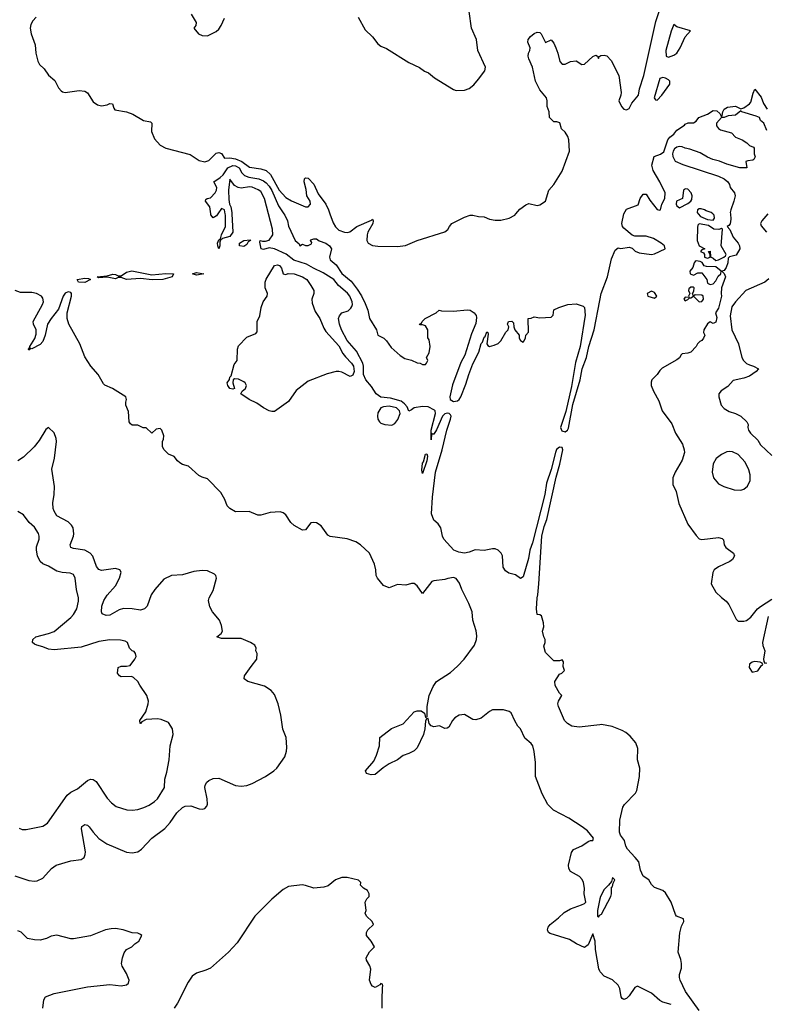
# Model space of a CAD drawing. Header units: inches. Extents: x 1771504 to 1971212, y 471788 to 643615.
# Tile 558 of 587: x 1915844 to 1921184, y 554338 to 561391. Entities that reach past the tile are written whole.
import ezdxf

# ---------------------------------------------------------------- set-up
doc = ezdxf.new("R2010")
doc.units = ezdxf.units.IN
doc.header["$MEASUREMENT"] = 0
for name, color, linetype in [('B9515', 7, 'Continuous'), ('B9516', 7, 'Continuous'), ('B9525', 7, 'Continuous'), ('B9526', 7, 'Continuous')]:
    doc.layers.add(name, color=color, linetype=linetype)

msp = doc.modelspace()

# ---------------------------------------------------------------- linework, layer by layer
at = {"layer": 'B9515', "color": 5}
for points, elevation in [([(1917264.2, 560000), (1917254.6, 559985.4), (1917230, 559972), (1917212.9, 559992.9), (1917211.9, 560000)], 260), ([(1917363.2, 560000), (1917370.3, 559870), (1917350, 559837.6), (1917297.3, 559822.7), (1917290, 559815.3), (1917281.2, 559821.2), (1917289.6, 559850), (1917318, 559910), (1917317, 559990), (1917315.2, 560000)], 260), ([(1920000, 556340.2), (1919850, 556322), (1919799.3, 556330), (1919766.6, 556350), (1919746.6, 556370), (1919704, 556470), (1919699, 556490), (1919704, 556510), (1919726, 556550), (1919710, 556566), (1919680.4, 556620.4), (1919678, 556650), (1919710, 556702), (1919726, 556710), (1919746, 556730), (1919736.4, 556756.4), (1919738, 556790), (1919730, 556806), (1919710, 556798), (1919670, 556798), (1919610, 556858), (1919598, 556902), (1919608, 556930), (1919608, 556950), (1919598, 556970), (1919589.3, 557010), (1919597.2, 557042.8), (1919595.1, 557070), (1919580.4, 557120.4), (1919570, 557128.7), (1919550, 557129), (1919545, 557170), (1919549.2, 557250), (1919555.8, 557270), (1919563, 557350), (1919584.3, 557690), (1919600.4, 557759.6), (1919619.5, 557810), (1919685.6, 558114.4), (1919712.9, 558207.1), (1919734.2, 558310), (1919730, 558327), (1919710, 558329.8), (1919689, 558311), (1919681.2, 558290), (1919650.1, 558169.9), (1919616.2, 558070), (1919605.9, 557990), (1919516.6, 557643.4), (1919498.4, 557590), (1919487.9, 557530), (1919450, 557399.6), (1919430, 557387.6), (1919395.3, 557415.3), (1919347, 557427), (1919323.1, 557443.1), (1919307.8, 557470), (1919302, 557550), (1919292.3, 557570), (1919270, 557592), (1919250, 557599.5), (1919230, 557600.7), (1919169.6, 557589.6), (1919106, 557594), (1919063.5, 557576.5), (1919030.3, 557569.7), (1918990, 557576), (1918954, 557590), (1918882, 557670), (1918873.2, 557690), (1918861.2, 557750), (1918840.1, 557780.1), (1918810, 557806), (1918793, 557850), (1918799.8, 557970), (1918821.4, 558150), (1918870.8, 558310), (1918904.2, 558450), (1918930.7, 558530), (1918935.3, 558550), (1918930, 558560.5), (1918920.5, 558570), (1918906.8, 558573.2), (1918890, 558567.8), (1918872.2, 558550), (1918830, 558454), (1918810, 558422), (1918800.9, 558420.9), (1918794, 558426), (1918790, 558382), (1918791.5, 558451.5), (1918821.7, 558570), (1918819.3, 558590), (1918814.5, 558594.5), (1918770, 558618.5), (1918730, 558621.1), (1918668.6, 558611.4), (1918650, 558596.4), (1918630, 558587.6), (1918618, 558618), (1918600.3, 558640.3), (1918577.1, 558657.1), (1918499.3, 558679.3), (1918430, 558687.5), (1918397.8, 558710), (1918363.7, 558763.7), (1918322.5, 558810), (1918307.2, 558850), (1918307.1, 558910), (1918301, 558930), (1918256.5, 559016.5), (1918190, 559093.5), (1918149.9, 559170), (1918135.1, 559210), (1918128.1, 559250), (1918134, 559270), (1918150, 559290.4), (1918195.6, 559304.4), (1918216.6, 559323.4), (1918222.8, 559337.2), (1918226.6, 559350), (1918224.7, 559370), (1918207.4, 559410), (1918190.9, 559430.9), (1918127.9, 559487.9), (1918094.7, 559530), (1918018, 559578), (1917947.2, 559610), (1917899.2, 559639.2), (1917807.4, 559667.4), (1917751.4, 559711.4), (1917670, 559748.7), (1917630, 559756.5), (1917590, 559744.7), (1917574, 559750), (1917563.7, 559796.3), (1917566, 559810), (1917583.4, 559803.4), (1917604.2, 559804.2), (1917630, 559812.4), (1917658, 559850), (1917654.7, 559890), (1917626, 560000)], 260), ([(1917736.1, 560000), (1917742.6, 559990), (1917761.6, 559950), (1917770, 559912), (1917818, 559810), (1917845.5, 559785.5), (1917850, 559772), (1917870, 559782), (1917890, 559774), (1917910, 559774), (1917933.6, 559786.4), (1917935.3, 559795.3), (1917926, 559810), (1917930, 559814), (1917950, 559822), (1917970, 559821), (1917987.9, 559807.9), (1918037.3, 559790), (1918063, 559770), (1918077.1, 559750), (1918063.8, 559690), (1918067.7, 559670), (1918110, 559634.9), (1918151.7, 559571.7), (1918217.2, 559517.2), (1918261, 559461), (1918291.7, 559411.7), (1918317.6, 559357.6), (1918336.5, 559310), (1918349.1, 559250), (1918399.5, 559170), (1918410, 559132), (1918451.3, 559110), (1918471.3, 559090), (1918503.5, 559043.5), (1918570, 558984.7), (1918603.5, 558963.5), (1918651.1, 558951.1), (1918690, 558932), (1918711.6, 558931.6), (1918730, 558922), (1918750, 558922), (1918758, 558930), (1918768, 558950), (1918758, 558970), (1918776.4, 559003.6), (1918784, 559050), (1918776.4, 559096.4), (1918767.3, 559112.7), (1918768, 559170), (1918750, 559198), (1918730, 559206), (1918710, 559206), (1918708, 559210), (1918722, 559218), (1918726, 559230), (1918749.1, 559250.9), (1918826, 559290), (1918848.7, 559311.3), (1918864.7, 559304.7), (1918950, 559304), (1919050, 559313), (1919070, 559310.4), (1919099.1, 559290), (1919113, 559273), (1919116.5, 559256.5), (1919110, 559214), (1919080.5, 559139.5), (1919031.6, 558988.4), (1919004, 558936), (1918943.9, 558776.1), (1918924.8, 558690), (1918926.8, 558670), (1918950, 558655.7), (1918978.6, 558661.4), (1918991.2, 558670), (1919004.7, 558690), (1919039.3, 558780.7), (1919059.8, 558850), (1919090, 558924.9), (1919132.3, 559010), (1919150, 559070.7), (1919158.9, 559081.1), (1919170, 559116), (1919177.5, 559122.5), (1919190, 559156), (1919198, 559150), (1919199.1, 559139.1), (1919190.8, 559070), (1919198, 559058), (1919210, 559050.8), (1919241.5, 559058.5), (1919270, 559071), (1919290, 559091.3), (1919326.8, 559153.2), (1919342, 559170), (1919348, 559190), (1919338, 559210), (1919346, 559230), (1919370, 559232), (1919379.6, 559219.6), (1919382, 559190), (1919391.3, 559170), (1919422, 559130), (1919422, 559110), (1919430, 559094), (1919450, 559082), (1919458, 559090), (1919467.3, 559112.7), (1919468.4, 559131.6), (1919487.3, 559152.7), (1919486, 559250), (1919507.3, 559252.7), (1919530, 559262), (1919570, 559256), (1919650, 559261), (1919664.7, 559275.3), (1919670, 559312), (1919706, 559330), (1919769.1, 559350.9), (1919830, 559356), (1919879.8, 559339.8), (1919890.4, 559330.4), (1919893.8, 559273.8), (1919859.2, 559050), (1919825.9, 558934.1), (1919795.7, 558764.3), (1919755, 558585), (1919717.7, 558470), (1919726.5, 558446.5), (1919750, 558439.5), (1919767.7, 558450), (1919774.3, 558465.7), (1919805.8, 558634.2), (1919858.6, 558810), (1919873.8, 558890), (1919904.7, 558970), (1919920.7, 559050), (1919958.6, 559170), (1920000, 559379.8)], 260), ([(1918066.4, 560000), (1918090, 559935.5), (1918106.9, 559906.9), (1918130, 559884.1), (1918170, 559868.9), (1918190, 559866.8), (1918209.1, 559870.9), (1918257.7, 559910), (1918364.2, 559955.8), (1918370, 559962), (1918374.9, 559950), (1918372.5, 559930), (1918338.5, 559870), (1918331.6, 559850), (1918329.6, 559810), (1918339.4, 559790), (1918370, 559773.8), (1918410, 559768), (1918550, 559766.9), (1918606.4, 559773.6), (1918691.7, 559808.3), (1918889.8, 559870.2), (1918911.5, 559888.5), (1918922, 559910), (1918939.7, 559930), (1919030, 559976.9), (1919070, 559991.6), (1919090, 559991.6), (1919130, 559980.3), (1919170, 559978.4), (1919210, 559962), (1919250, 559954.6), (1919290, 559954), (1919350, 559968), (1919389.2, 559990), (1919398, 560000)], 280), ([(1920000, 554574.1), (1919992.7, 554592.7), (1919967.8, 554730), (1919965.6, 554790), (1919950, 554842), (1919916.7, 554763.3), (1919890, 554745.6), (1919832.7, 554770), (1919781, 554801), (1919644.4, 554844.4), (1919632.5, 554852.5), (1919625.2, 554870), (1919629.3, 554890), (1919642.7, 554910), (1919703.8, 554956.2), (1919744.6, 554995.4), (1919790, 555022.4), (1919868.7, 555050), (1919890, 555060.7), (1919898, 555070), (1919886, 555130), (1919889.4, 555170), (1919882.7, 555210), (1919871.7, 555231.7), (1919853.1, 555253.1), (1919788.7, 555288.7), (1919776.9, 555310), (1919774.9, 555334.9), (1919795.8, 555424.2), (1919810, 555447.3), (1919870, 555474), (1919915.3, 555504.7), (1919931.3, 555511.3), (1919948.7, 555511.3), (1919952.7, 555527.3), (1919910, 555579.3), (1919872.7, 555610), (1919778, 555670), (1919667.3, 555727.3), (1919627.8, 555770), (1919586.2, 555846.2), (1919538.3, 555970), (1919538.2, 556070), (1919528.6, 556148.6), (1919518.7, 556190), (1919507, 556207), (1919463.1, 556243.1), (1919430, 556312), (1919412, 556330), (1919390, 556369.2), (1919364.6, 556424.6), (1919350, 556435.1), (1919310, 556446), (1919230, 556446), (1919210, 556436), (1919150, 556387), (1919110, 556375.1), (1919090, 556378), (1919030, 556413.6), (1918991.3, 556410), (1918961.6, 556390), (1918944.9, 556370), (1918918, 556322), (1918905.2, 556314.8), (1918890, 556314.5), (1918850, 556331.3), (1918810, 556326), (1918791.5, 556331.5), (1918777, 556350), (1918770, 556386), (1918758, 556382), (1918750, 556366), (1918746.2, 556310), (1918736.5, 556270), (1918690, 556175.1), (1918670, 556154.5), (1918630, 556134), (1918590, 556120.7), (1918550, 556089.6), (1918490, 556060.7), (1918447.4, 556032.6), (1918390, 555982.7), (1918362, 555982), (1918328, 555990), (1918321.2, 556010), (1918380.9, 556079.1), (1918398.4, 556121.6), (1918421.4, 556190), (1918423.6, 556250), (1918507, 556313), (1918590, 556347.9), (1918670, 556433), (1918690, 556441), (1918719, 556439), (1918743.4, 556423.4), (1918750, 556392), (1918762, 556398), (1918763.1, 556470), (1918777.7, 556550), (1918805, 556615), (1918830, 556650.3), (1918930, 556714.5), (1918980, 556760), (1919028.2, 556810), (1919101.6, 556910), (1919116.8, 556950), (1919117.8, 556977.8), (1919113.9, 557013.9), (1919089.6, 557090), (1919083.6, 557150), (1919061.6, 557210), (1919009.6, 557310), (1918994.9, 557354.9), (1918970, 557389), (1918950, 557394), (1918910, 557389), (1918890, 557381.2), (1918810, 557372), (1918794.7, 557365.3), (1918730, 557280.9), (1918690, 557334.5), (1918670, 557352.8), (1918650, 557352.8), (1918610, 557339.5), (1918550, 557344.5), (1918490, 557320.7), (1918450, 557338.4), (1918405.6, 557390), (1918398, 557410), (1918394.7, 557450), (1918384.6, 557490), (1918350, 557569.7), (1918284, 557630), (1918251.2, 557650), (1918190, 557672.6), (1918068.2, 557688.2), (1918050, 557698.3), (1918004.2, 557764.2), (1917970, 557785.7), (1917950, 557789.8), (1917930, 557786.2), (1917890, 557736.9), (1917870, 557734), (1917808.7, 557768.7), (1917787, 557790), (1917750, 557843.8), (1917730, 557858), (1917710, 557864.9), (1917638.5, 557861.5), (1917570, 557841.3), (1917550, 557840.7), (1917486.8, 557866.8), (1917390, 557866), (1917350, 557889.2), (1917330, 557909), (1917313.1, 557953.1), (1917284.2, 558004.2), (1917190, 558102), (1917150, 558114), (1917126.3, 558126.3), (1917051.9, 558191.9), (1917010, 558205.2), (1916990, 558217.2), (1916974, 558230), (1916950, 558262), (1916910, 558278), (1916878, 558310), (1916866, 558330), (1916866, 558370), (1916874.6, 558385.4), (1916875.3, 558410), (1916862, 558450), (1916850, 558462), (1916822, 558458), (1916790, 558428), (1916750, 558468), (1916728, 558468), (1916690, 558486), (1916650, 558486), (1916636.4, 558496.4), (1916629, 558510), (1916624, 558584), (1916605.2, 558630), (1916604, 558650), (1916609, 558670), (1916604, 558690), (1916509.4, 558750), (1916453.9, 558773.9), (1916442.9, 558782.9), (1916406, 558850), (1916353.2, 558910), (1916310, 558975.6), (1916273.6, 559070), (1916196.4, 559210), (1916184.6, 559250), (1916183.4, 559290), (1916215.2, 559410), (1916215.2, 559430), (1916210, 559437.4), (1916190, 559440.7), (1916170, 559431.6), (1916154.6, 559410), (1916122.9, 559317.1), (1916068.4, 559251.6), (1916042.7, 559210), (1916027.3, 559130), (1916010, 559086.8), (1915990, 559064.6), (1915930, 559033.7), (1915923.8, 559036.2), (1915910, 559022.7), (1915907.8, 559030), (1915917.4, 559042.6), (1915915.6, 559050), (1915952.5, 559107.5), (1915962.5, 559137.5), (1915961.3, 559170), (1915943.6, 559210), (1915940.4, 559230), (1916007.9, 559350), (1916013.9, 559370), (1916010, 559396.8), (1916000.7, 559410), (1915963.7, 559430), (1915930, 559435.6), (1915850, 559437.5), (1915810.9, 559450)], 280), ([(1915810, 555259.1), (1915910, 555224.5), (1915950, 555219.1), (1915970, 555221.5), (1916010, 555241.7), (1916070.5, 555309.5), (1916105.6, 555334.4), (1916210, 555364.2), (1916284.1, 555375.9), (1916305.6, 555390), (1916313.3, 555410), (1916314, 555430), (1916286, 555594), (1916288.7, 555611.3), (1916310, 555626.4), (1916330, 555621.3), (1916341.3, 555610), (1916368.9, 555570), (1916410, 555524.6), (1916467, 555487), (1916610, 555426.7), (1916650, 555422), (1916690, 555430.3), (1916717.4, 555450), (1916791.2, 555528.8), (1916882.9, 555597.1), (1916920.4, 555639.6), (1916970.4, 555709.6), (1917010, 555746.9), (1917030, 555755.9), (1917070, 555759.7), (1917130, 555738.4), (1917150, 555734.9), (1917170, 555739.1), (1917183.3, 555756.7), (1917188.2, 555771.8), (1917186.4, 555810), (1917170.7, 555890), (1917172.4, 555907.6), (1917184.7, 555930), (1917198.8, 555941.2), (1917230, 555956.2), (1917270, 555958.2), (1917390, 555905.8), (1917430, 555899.6), (1917470, 555905.5), (1917510, 555919.6), (1917603.7, 555970), (1917663.7, 556010), (1917684.5, 556030), (1917742.9, 556110), (1917754.5, 556150), (1917756.6, 556176.6), (1917752, 556250), (1917729.6, 556309.6), (1917715.1, 556410), (1917696.2, 556490), (1917670, 556557.2), (1917645.3, 556585.3), (1917596.6, 556616.6), (1917479, 556650), (1917452.7, 556670), (1917455.1, 556690), (1917501.4, 556758.6), (1917543.5, 556810), (1917545.6, 556850), (1917534.5, 556870), (1917538, 556890), (1917527, 556910), (1917497.6, 556930), (1917430, 556958.5), (1917290, 556957), (1917255.3, 556970), (1917286.3, 556993.7), (1917297.2, 557010), (1917289.3, 557050.7), (1917275.6, 557090), (1917226, 557150), (1917205.5, 557185.5), (1917195.6, 557230), (1917200.4, 557250), (1917230, 557303), (1917254.5, 557390), (1917249.7, 557409.7), (1917238.9, 557418.9), (1917190, 557441.7), (1917150, 557446), (1917090, 557438.9), (1917010, 557413), (1916930, 557408.5), (1916877.3, 557382.7), (1916811.6, 557310), (1916785.8, 557270), (1916757.4, 557190), (1916738.4, 557170), (1916710, 557162.2), (1916650, 557170.6), (1916587.1, 557172.9), (1916556.1, 557163.9), (1916490, 557126.4), (1916463.5, 557123.5), (1916434.2, 557134.2), (1916429.7, 557149.7), (1916432.1, 557190), (1916445.5, 557230), (1916470, 557268.9), (1916530, 557335.3), (1916558.4, 557390), (1916570, 557434), (1916562, 557450), (1916530, 557460.3), (1916430, 557446), (1916410, 557453.3), (1916393.7, 557473.7), (1916368, 557548), (1916349.5, 557569.5), (1916310, 557589.9), (1916230, 557601.8), (1916211, 557611), (1916204.4, 557630), (1916229.8, 557690), (1916232, 557708), (1916226, 557750), (1916215.2, 557770), (1916190, 557794.1), (1916110, 557838), (1916090.6, 557870), (1916084.5, 557890), (1916082, 557930), (1916091.3, 557990), (1916092.6, 558047.4), (1916073.2, 558170), (1916092.7, 558250), (1916107.1, 558370), (1916105.1, 558390), (1916090, 558432.3), (1916050, 558469.2), (1916030, 558456), (1915983.5, 558376.5), (1915948.2, 558331.8), (1915870, 558257.6), (1915830, 558229.7)], 320), ([(1915839.9, 555599.9), (1915862, 555590), (1915890, 555590.5), (1916010, 555614.8), (1916044.1, 555635.9), (1916184, 555836), (1916210, 555856.5), (1916258.2, 555881.8), (1916330, 555940.4), (1916350, 555950.4), (1916370, 555948.2), (1916392.7, 555932.7), (1916470, 555813.4), (1916500.6, 555780.6), (1916535.8, 555755.8), (1916610.4, 555730.4), (1916650, 555728.7), (1916690, 555733.4), (1916732.9, 555747.1), (1916770, 555765.3), (1916810, 555790.4), (1916831.8, 555810), (1916882, 555890), (1916884.5, 555950), (1916898.9, 556001.1), (1916915.1, 556090), (1916922.7, 556190), (1916944, 556270), (1916939, 556310), (1916910, 556355.3), (1916858, 556378), (1916830, 556382), (1916750, 556378), (1916719.6, 556360.4), (1916710, 556348.7), (1916706, 556350), (1916704, 556370), (1916746.6, 556433.4), (1916763.7, 556490), (1916766.6, 556510), (1916755.1, 556550), (1916703.3, 556623.3), (1916690, 556649), (1916658.6, 556678.6), (1916644.7, 556684.7), (1916570, 556684), (1916558, 556690), (1916544, 556710), (1916550, 556750.8), (1916570, 556761), (1916610, 556758.8), (1916636, 556764), (1916669.2, 556810), (1916677.2, 556830), (1916673.2, 556850), (1916664.7, 556864.7), (1916648.7, 556870), (1916630, 556888.7), (1916615.3, 556930), (1916598.4, 556938.4), (1916565.6, 556945.6), (1916489.7, 556949.7), (1916410, 556936.1), (1916284.4, 556895.6), (1916090, 556875.8), (1916050, 556881.7), (1916010, 556898.5), (1915966.6, 556910), (1915950, 556916.8), (1915936, 556930), (1915937.2, 556950), (1915958.7, 556970), (1916050, 556993.2), (1916090, 557008.5), (1916211, 557109), (1916228.7, 557130), (1916252, 557170), (1916265.8, 557225.8), (1916264.7, 557250), (1916249.7, 557310), (1916241.1, 557390), (1916230, 557415.6), (1916206.3, 557426.3), (1916149.2, 557430.8), (1916110, 557439.4), (1916050, 557476.4), (1916010, 557493.3), (1915989.9, 557509.9), (1915971.4, 557550), (1915963.5, 557590), (1915965.3, 557614.7), (1915982.4, 557670), (1915983.6, 557690), (1915977.6, 557710), (1915950, 557755.1), (1915912.7, 557790), (1915870, 557844), (1915830, 557869)], 340), ([(1918441.2, 554310), (1918439.3, 554370), (1918442, 554458), (1918446, 554470), (1918442, 554482), (1918430, 554486), (1918423.6, 554476.4), (1918390, 554458), (1918370, 554468), (1918360.2, 554480.2), (1918349, 554510), (1918359, 554590), (1918352.9, 554612.9), (1918327.3, 554652.7), (1918326, 554670), (1918350, 554714), (1918386, 554750), (1918362, 554790), (1918328, 554830), (1918328.4, 554851.6), (1918338, 554870), (1918378, 554910), (1918368.7, 554930), (1918328, 554970), (1918318, 554990), (1918326, 555010), (1918318, 555070), (1918330, 555094), (1918346, 555110), (1918346, 555130), (1918334, 555154), (1918306, 555170), (1918286, 555190), (1918288, 555210), (1918270, 555228), (1918190, 555245.2), (1918150, 555245.2), (1918104.7, 555230), (1918053.4, 555186.6), (1918022.5, 555177.5), (1917950, 555169.6), (1917890, 555189.6), (1917867.3, 555192.7), (1917770, 555180.5), (1917730, 555159.7), (1917650.4, 555090), (1917528, 554970), (1917402, 554778), (1917338.9, 554710), (1917210, 554597.1), (1917178.1, 554581.9), (1917110, 554561), (1917080.2, 554539.8), (1917050, 554496.2), (1916975.2, 554344.8), (1916950.8, 554309.2)], 320), ([(1920000, 555092.6), (1919982, 555010), (1919982.8, 554970), (1919990, 554961), (1920000, 554977.8)], 280), ([(1916009.2, 554310), (1916017.2, 554370), (1916029.2, 554390), (1916090, 554415.3), (1916330, 554463.6), (1916490, 554479.3), (1916570, 554470.7), (1916610, 554476), (1916624, 554490), (1916629, 554510), (1916610, 554558), (1916577.2, 554610), (1916573.2, 554630), (1916581.2, 554670), (1916592.9, 554707.1), (1916609.3, 554730.7), (1916648, 554750), (1916668.9, 554771.1), (1916698, 554790), (1916718, 554830), (1916710, 554838), (1916690, 554848), (1916650, 554848.7), (1916586, 554870), (1916530, 554879.5), (1916498.9, 554878.9), (1916458, 554870), (1916350, 554827.3), (1916230, 554807.3), (1916210, 554807.3), (1916110, 554832.7), (1916070, 554825.1), (1916036, 554810), (1915990, 554797.6), (1915950, 554798.8), (1915899.3, 554810), (1915853.6, 554853.6), (1915830, 554865.1)], 320)]:
    msp.add_lwpolyline(points, dxfattribs=dict(at, elevation=elevation))
for points, elevation in [([(1917270, 559749), (1917262, 559770), (1917260.9, 559790), (1917270, 559814.8), (1917278, 559818), (1917282, 559810), (1917278, 559802), (1917278, 559770)], 260), ([(1917450, 559767), (1917418, 559770), (1917419, 559790), (1917450, 559810.3), (1917494, 559814), (1917496, 559810), (1917480.4, 559799.6), (1917470, 559781.2)], 260), ([(1917750, 559565.5), (1917767.9, 559572.1), (1917809.8, 559570.2), (1917870.4, 559550), (1917899.3, 559530), (1917930, 559487.7), (1917950.2, 559450), (1917951, 559429), (1917936, 559390), (1917939.4, 559359.4), (1917961.2, 559301.2), (1917994.3, 559250), (1918021.1, 559181.1), (1918036.9, 559156.9), (1918130, 559054), (1918159.3, 558999.3), (1918176.7, 558976.7), (1918221.5, 558930), (1918233.8, 558910), (1918239.6, 558870), (1918230, 558843.6), (1918210, 558835.1), (1918150, 558866.3), (1918130, 558871.5), (1918110, 558869.7), (1918046.7, 558853.3), (1917910, 558801.7), (1917825.1, 558734.9), (1917770, 558655.1), (1917670, 558584.7), (1917650, 558583.9), (1917630, 558589.8), (1917589.4, 558610), (1917543.3, 558643.3), (1917486.6, 558670), (1917428.7, 558710), (1917438, 558730), (1917462, 558750), (1917469, 558770), (1917459, 558790), (1917450, 558797.2), (1917410, 558816), (1917382, 558818), (1917372, 558810), (1917371.3, 558790), (1917382, 558750), (1917370, 558744), (1917349.2, 558750), (1917335.3, 558770), (1917329.7, 558790), (1917346, 558814), (1917350, 558831.3), (1917359.3, 558840.7), (1917380.1, 558919.9), (1917401.2, 558950), (1917403.5, 559030), (1917410, 559054.4), (1917470, 559117.8), (1917535.9, 559144.1), (1917545.1, 559154.9), (1917545.1, 559230), (1917564.7, 559270), (1917574.5, 559330), (1917588.3, 559370), (1917615.6, 559410), (1917618, 559430), (1917601, 559470), (1917602.9, 559510), (1917610, 559531.8), (1917668.9, 559630), (1917690, 559635.9), (1917705.5, 559630), (1917719.5, 559610), (1917730.6, 559570.6)], 260), ([(1916310, 559509), (1916265.6, 559510), (1916256, 559530), (1916310, 559540.3), (1916336.7, 559536.7), (1916351, 559530)], 260), ([(1916790, 559563.6), (1916890, 559572.6), (1916944.7, 559570), (1916936.3, 559550), (1916870, 559529.9), (1916793.3, 559526.7), (1916710, 559536.8), (1916610, 559529.3), (1916570, 559543.6), (1916550, 559543.6), (1916530, 559535.1), (1916470, 559546), (1916410, 559540.9), (1916399.3, 559550), (1916470, 559555.5), (1916510, 559568), (1916530, 559566.4), (1916550, 559557.1), (1916570, 559557.1), (1916610, 559583.1), (1916647.9, 559592.1)], 260), ([(1917110, 559560.7), (1917082, 559570), (1917110, 559580.5), (1917162, 559570), (1917150, 559567)], 260), ([(1918490, 558622.9), (1918450, 558618.7), (1918430, 558609.8), (1918410, 558574), (1918406, 558550), (1918409.8, 558530), (1918421.6, 558510), (1918430, 558501.6), (1918458.3, 558490), (1918510, 558486.6), (1918530, 558497.2), (1918552.9, 558527.1), (1918568.8, 558570), (1918564.4, 558590), (1918543.7, 558610)], 280), ([(1918730, 558139.3), (1918724.2, 558164.2), (1918730, 558214), (1918737.1, 558222.9), (1918750, 558278.8), (1918759.8, 558279.8), (1918764.7, 558264.7), (1918759.6, 558230)], 260)]:
    msp.add_lwpolyline(points, close=True, dxfattribs=dict(at, elevation=elevation))
at = {"layer": 'B9516', "color": 5}
for points, elevation in [([(1918267.3, 561410), (1918318, 561318), (1918370, 561267.3), (1918410, 561217.3), (1918430, 561202), (1918470, 561185.5), (1918630, 561084), (1918707.5, 561047.5), (1918742.5, 561022.5), (1918771.3, 561010), (1918815.5, 560975.5), (1918950, 560891), (1918970, 560884.7), (1919030, 560886), (1919063.1, 560896.9), (1919096.5, 560923.5), (1919130, 560964.7), (1919174.8, 561025.2), (1919179.5, 561050), (1919125.7, 561170), (1919115.4, 561250), (1919081.1, 561330), (1919063.5, 561450)], 320), ([(1915960.7, 561410), (1915938, 561382), (1915924.6, 561355.4), (1915918.7, 561330), (1915924.9, 561290), (1915955.6, 561210), (1915959.6, 561150), (1915973.6, 561093.6), (1915986.7, 561070), (1916019.3, 561039.3), (1916050, 560992.4), (1916095.4, 560955.4), (1916122.4, 560902.4), (1916140.7, 560880.7), (1916150, 560873.7), (1916170, 560870.3), (1916270, 560884.5), (1916310, 560879.1), (1916330, 560866.4), (1916370, 560802), (1916401.3, 560781.3), (1916430, 560774), (1916470, 560781.5), (1916490, 560790.3), (1916507.9, 560787.9), (1916517.1, 560757.1), (1916526.2, 560746.2), (1916610, 560730.6), (1916653, 560713), (1916730, 560669), (1916779.8, 560659.8), (1916790.2, 560650.2), (1916786.7, 560590), (1916810, 560537.1), (1916850, 560491.4), (1916891.4, 560470), (1917065.7, 560425.7), (1917130, 560382), (1917170, 560371.8), (1917198.1, 560381.9), (1917250, 560433.7), (1917270, 560440.6), (1917290, 560432.2), (1917310, 560399.6), (1917350, 560400.4), (1917390, 560393.4), (1917434.8, 560374.8), (1917490, 560334.6), (1917570, 560323.6), (1917610, 560310.1), (1917641.2, 560281.2), (1917703.4, 560170), (1917750, 560117), (1917790, 560093.8), (1917890, 560050.1), (1917910.9, 560050), (1917927.6, 560070), (1917923.2, 560090), (1917901.3, 560130), (1917895.6, 560175.6), (1917881.8, 560230), (1917884, 560250), (1917890, 560257), (1917910, 560254.9), (1917950, 560212), (1917982.3, 560142.3), (1918035.6, 560070), (1918055.5, 560030), (1918066.4, 560000)], 280), ([(1917073, 561430), (1917106.8, 561370), (1917104.7, 561350), (1917092, 561330), (1917124.7, 561290), (1917150, 561278.8), (1917190, 561274.8), (1917250, 561305.5), (1917270, 561323), (1917286.3, 561350), (1917310, 561402.8)], 320), ([(1919398, 560000), (1919427.1, 560032.9), (1919470, 560064.9), (1919490, 560073.4), (1919550, 560060.7), (1919570, 560064), (1919609.3, 560090.7), (1919632.7, 560170), (1919669.6, 560210.4), (1919730, 560306.8), (1919783, 560450), (1919776.3, 560530), (1919770, 560554), (1919750, 560585.2), (1919725.2, 560610), (1919712.3, 560652.3), (1919690, 560659), (1919670, 560659), (1919639, 560690), (1919636, 560730), (1919621.2, 560770), (1919622.9, 560810), (1919617.4, 560830), (1919568.5, 560888.5), (1919538.1, 560950), (1919517.8, 561050), (1919490, 561109.7), (1919485.3, 561130), (1919487.7, 561152.3), (1919497.2, 561170), (1919500.4, 561190), (1919483, 561230), (1919486.7, 561250), (1919503.7, 561270), (1919530, 561293), (1919550, 561301.9), (1919570, 561298.2), (1919579.7, 561290), (1919610, 561228.2), (1919650, 561247.7), (1919670, 561222.4), (1919684.1, 561190), (1919698.4, 561150), (1919711.5, 561091.5), (1919730, 561072.4), (1919750, 561072.7), (1919790, 561090.6), (1919830, 561097.3), (1919870, 561070.7), (1919890, 561073.4), (1919950, 561126.8), (1919970, 561136), (1919982, 561130), (1919990, 561114), (1919993.6, 561126.4), (1920000, 561130.7)], 280), ([(1917211.9, 560000), (1917205.1, 560050), (1917174, 560090), (1917176.4, 560103.6), (1917186, 560110), (1917210, 560113.7), (1917245.1, 560150), (1917253, 560170), (1917254.7, 560190), (1917235.1, 560230), (1917280, 560260), (1917300.7, 560279.3), (1917335, 560330), (1917370, 560346.4), (1917390, 560342.9), (1917415.5, 560330), (1917434.9, 560294.9), (1917455.2, 560275.2), (1917484, 560264), (1917555.8, 560250), (1917590, 560236.2), (1917610, 560221.4), (1917630, 560199.1), (1917650, 560166.4), (1917698.2, 560058.2), (1917736.1, 560000)], 260), ([(1917626, 560000), (1917597.4, 560110), (1917570, 560159.5), (1917552.2, 560172.2), (1917510, 560192.1), (1917490, 560194.2), (1917430, 560184.4), (1917408.3, 560188.3), (1917382.6, 560202.6), (1917350, 560248), (1917340.4, 560170), (1917342.8, 560102.8), (1917345.5, 560070), (1917355.6, 560050), (1917362.6, 560010), (1917363.2, 560000)], 260), ([(1917315.2, 560000), (1917310, 560028), (1917290, 560039), (1917264.2, 560000)], 260)]:
    msp.add_lwpolyline(points, dxfattribs=dict(at, elevation=elevation))
at = {"layer": 'B9525', "color": 5}
for points, elevation in [([(1920000, 559379.8), (1920009.9, 559430), (1920054.5, 559550), (1920082.8, 559677.2), (1920110, 559739.3), (1920130, 559755.5), (1920150, 559753), (1920210, 559762), (1920230, 559754), (1920253.3, 559733.3), (1920279.9, 559719.9), (1920370, 559708), (1920390, 559713), (1920468, 559750), (1920462, 559770), (1920439, 559790), (1920383, 559823), (1920330, 559839.7), (1920250, 559839.6), (1920230, 559846.6), (1920170, 559898.4), (1920161.3, 559910), (1920156.9, 559930), (1920169.9, 560000)], 260), ([(1920934.1, 560000), (1920937, 559963), (1920931.8, 559928.2), (1920923.7, 559916.3), (1920911, 559910), (1920930, 559887.7), (1920953.1, 559833.1), (1920990.3, 559790), (1920999.5, 559770), (1921001.6, 559750), (1920974.8, 559705.2), (1920927.3, 559692.7), (1920917.3, 559682.7), (1920914.9, 559650), (1920904.2, 559615.8), (1920890, 559594.5), (1920872, 559590), (1920890, 559572), (1920899.5, 559550), (1920871.4, 559470), (1920867.4, 559430), (1920870.3, 559410), (1920850, 559325.2), (1920827.3, 559290), (1920836.4, 559256.4), (1920830, 559223.7), (1920810, 559215.1), (1920790, 559226.6), (1920770, 559213.2), (1920744.2, 559170), (1920742.4, 559150), (1920750.4, 559130), (1920741.6, 559110), (1920730, 559092.7), (1920714.4, 559085.6), (1920698.8, 559070), (1920688, 559050), (1920650, 559009.5), (1920630, 559002), (1920590, 558997), (1920580.7, 558990), (1920570.3, 558969.7), (1920550, 558953.2), (1920446.4, 558893.6), (1920430, 558878), (1920410.7, 558849.3), (1920371.3, 558810), (1920366.4, 558793.6), (1920366, 558770), (1920382.8, 558730), (1920421.1, 558661.1), (1920445.7, 558590), (1920515.5, 558495.5), (1920541, 558430), (1920590.4, 558350), (1920603.7, 558310), (1920605.1, 558290), (1920590, 558235), (1920538.2, 558150), (1920521.1, 558110), (1920521.7, 558061.7), (1920545, 558010), (1920566.2, 557926.2), (1920630, 557777.4), (1920690, 557695.6), (1920710, 557673.1), (1920730, 557666.7), (1920850, 557682), (1920875.6, 557675.6), (1920884.1, 557664.1), (1920890.6, 557630), (1920900.7, 557610), (1920957.3, 557570), (1920964.9, 557550), (1920950, 557523.7), (1920930, 557509.5), (1920848.8, 557471.2), (1920818.8, 557450), (1920807.7, 557430), (1920797.3, 557350), (1920830, 557290.8), (1920870, 557251), (1920904.5, 557224.5), (1920922, 557202), (1920976, 557096), (1920990, 557082), (1921030, 557082), (1921050, 557088.2), (1921081.6, 557110), (1921128.2, 557170), (1921150, 557187.2), (1921230, 557240.7)], 260), ([(1920704.4, 560000), (1920720.3, 559980.3), (1920770, 559960.4), (1920810, 559955.5), (1920821.6, 559970), (1920818.9, 559990), (1920808, 560000)], 260), ([(1921202.8, 560000), (1921158.8, 559950), (1921150.7, 559930), (1921154.7, 559914.7), (1921193.7, 559870)], 280), ([(1921210, 559533.6), (1921180.6, 559510), (1921045.8, 559450), (1920970, 559369.3), (1920945.7, 559334.3), (1920933, 559270), (1920943.8, 559170), (1920991.7, 559070), (1921016.2, 558970), (1921028.5, 558948.5), (1921050, 558929.2), (1921070, 558918), (1921100.7, 558910), (1921135.5, 558890), (1921119.5, 558870), (1921070, 558836.9), (1921030, 558822.4), (1920953, 558807), (1920915.8, 558764.2), (1920867.7, 558732.3), (1920852.4, 558710), (1920850.4, 558690), (1920868.8, 558628.8), (1920890, 558606.8), (1920925.2, 558585.2), (1920970.6, 558570.6), (1921010, 558551), (1921051.3, 558510), (1921061, 558490), (1921058.8, 558470), (1921064.9, 558450), (1921079.1, 558430), (1921130, 558378.8), (1921150, 558346), (1921232.2, 558270)], 280), ([(1921204.8, 557115.2), (1921165.3, 556930), (1921167.5, 556907.5), (1921181, 556870), (1921172, 556810), (1921172.7, 556792.7), (1921182, 556782), (1921196.4, 556783.6)], 260), ([(1920710, 554292.7), (1920611.8, 554430), (1920574, 554510), (1920569.2, 554530), (1920569, 554550), (1920583.1, 554596.9), (1920584, 554630), (1920578.6, 554658.6), (1920559.3, 554710), (1920572.7, 554850), (1920583.2, 554896.8), (1920602, 554930), (1920598, 554950), (1920549.3, 554969.3), (1920540.2, 554980.2), (1920509.1, 555069.1), (1920470, 555135.3), (1920450, 555154), (1920390, 555174), (1920370, 555195.3), (1920349.4, 555229.4), (1920310, 555255.3), (1920290, 555298), (1920277.5, 555357.5), (1920253.2, 555390), (1920197, 555450), (1920186, 555470), (1920175.1, 555510), (1920146.6, 555550), (1920139.3, 555570), (1920143.2, 555656.8), (1920163.7, 555750), (1920176.2, 555770), (1920254, 555850), (1920263.1, 555870), (1920283.9, 555970), (1920285.1, 556030), (1920269.8, 556089.8), (1920270.8, 556170), (1920256.1, 556210), (1920217.6, 556257.6), (1920185.3, 556285.3), (1920160, 556300), (1920087.6, 556327.6), (1920010, 556341.4), (1920000, 556340.2)], 260), ([(1920000, 554977.8), (1920000.8, 554979.2), (1920010, 554983.8), (1920078, 555110), (1920082.7, 555130), (1920083.1, 555176.9), (1920090, 555182), (1920094.6, 555205.4), (1920106, 555230), (1920090, 555246), (1920082, 555218), (1920062, 555190), (1920030, 555159), (1920003.8, 555110), (1920000, 555092.6)], 280), ([(1920510, 554336), (1920450, 554353.2), (1920430, 554363.9), (1920370, 554418.5), (1920270, 554467.6), (1920250, 554458.4), (1920210, 554399.5), (1920190, 554379.5), (1920170, 554372.7), (1920159.3, 554379.3), (1920152.1, 554392.1), (1920143, 554450), (1920130, 554475.1), (1920090, 554512), (1920030, 554539.5), (1920001.6, 554570), (1920000, 554574.1)], 280)]:
    msp.add_lwpolyline(points, dxfattribs=dict(at, elevation=elevation))
for points, elevation in [([(1920710, 559929), (1920701.1, 559918.9), (1920698, 559902), (1920696.4, 559810), (1920710, 559772), (1920751.3, 559750), (1920730, 559742), (1920721, 559730), (1920742, 559722), (1920747.7, 559710), (1920748.6, 559688.6), (1920770, 559681.6), (1920789, 559690), (1920789, 559710), (1920778, 559730), (1920790, 559732.2), (1920791.1, 559691.1), (1920810, 559682.8), (1920830, 559664.9), (1920850, 559670.4), (1920886.6, 559690), (1920899.6, 559700.4), (1920903.7, 559710), (1920868.5, 559770), (1920878, 559890), (1920870, 559895.3), (1920852, 559888), (1920815.3, 559890), (1920777.7, 559917.7)], 260), ([(1920690, 559664), (1920681.7, 559658.3), (1920673.7, 559650), (1920664.7, 559615.3), (1920643, 559590), (1920646, 559570), (1920670, 559562), (1920701.6, 559578.4), (1920730, 559577.6), (1920766.4, 559530), (1920770, 559504.7), (1920790, 559494), (1920810, 559498), (1920830, 559520.7), (1920847.2, 559552.8), (1920866, 559570), (1920869.3, 559590), (1920830, 559621.6), (1920762.4, 559622.4), (1920747.6, 559627.6), (1920731.3, 559651.3), (1920718.2, 559658.2)], 260), ([(1920670, 559474), (1920650, 559474), (1920636.7, 559463.3), (1920634, 559450), (1920643.7, 559430), (1920634.8, 559410), (1920638, 559402), (1920610, 559403.7), (1920600.4, 559390), (1920610, 559376.3), (1920630, 559385.5), (1920640.9, 559399.1), (1920650, 559399.1), (1920669, 559410), (1920662.7, 559430), (1920673.6, 559446.4), (1920674, 559470)], 260), ([(1920370, 559446.3), (1920338.4, 559430), (1920344, 559410), (1920390, 559397), (1920407.3, 559410), (1920390, 559437.4)], 260), ([(1920680.9, 559419.1), (1920670.8, 559410), (1920710, 559369.2), (1920730, 559372.4), (1920738, 559382), (1920741.7, 559390), (1920738.3, 559410), (1920730, 559417.2)], 260), ([(1920930, 558298.4), (1920910, 558294.5), (1920870, 558277), (1920833.1, 558246.9), (1920812, 558210), (1920804.6, 558150), (1920814.4, 558110), (1920850, 558066), (1920886.6, 558046.6), (1920962.2, 558022.2), (1921010, 558020.7), (1921030, 558027.2), (1921057.6, 558050), (1921075.5, 558090), (1921074.8, 558130), (1921066.9, 558166.9), (1921041.1, 558221.1), (1920990, 558277), (1920950, 558296.2)], 280), ([(1921110, 556792.7), (1921090, 556789.2), (1921070, 556773.2), (1921068.5, 556750), (1921090, 556717.3), (1921130, 556726), (1921156.4, 556763.6), (1921166, 556770), (1921162, 556782), (1921148, 556788)], 260)]:
    msp.add_lwpolyline(points, close=True, dxfattribs=dict(at, elevation=elevation))
at = {"layer": 'B9526', "color": 5}
for points, elevation in [([(1920000, 561130.7), (1920005.6, 561134.4), (1920030, 561138), (1920050, 561132.4), (1920079.6, 561099.6), (1920135.3, 560990), (1920152, 560870), (1920150.4, 560849.6), (1920136, 560810), (1920154.9, 560770), (1920170, 560750.6), (1920190, 560745), (1920210, 560754.4), (1920227.4, 560792.6), (1920275.3, 560850), (1920284.3, 560895.7), (1920314, 560990), (1920401.1, 561378.9), (1920430, 561464.9)], 280), ([(1920169.9, 560000), (1920170, 560000.7), (1920190, 560032.7), (1920274.6, 560065.4), (1920288.7, 560110), (1920310, 560142), (1920330, 560142), (1920357.3, 560097.3), (1920410, 560032), (1920430, 560026), (1920434, 560030), (1920444, 560070), (1920465.6, 560110), (1920466, 560150), (1920430, 560228.7), (1920381.2, 560310), (1920372.3, 560350), (1920389.5, 560410), (1920433.3, 560426.7), (1920456.6, 560443.4), (1920486.6, 560530), (1920501.6, 560550), (1920528.7, 560571.3), (1920550, 560599.1), (1920605.2, 560634.8), (1920610, 560642), (1920631.6, 560651.6), (1920670, 560652), (1920690, 560664.7), (1920708, 560690), (1920770, 560714.9), (1920810, 560739.3), (1920837.5, 560737.5), (1920859.8, 560719.8), (1920870, 560694), (1920876.4, 560703.6), (1920879, 560730), (1920888.7, 560750), (1920914.7, 560765.3), (1920970, 560772.6), (1921010, 560753.4), (1921030, 560760.4), (1921072, 560788), (1921080.1, 560799.9), (1921096.5, 560863.5), (1921110, 560894), (1921155.3, 560835.3), (1921171.3, 560790), (1921198, 560750)], 260), ([(1921196, 560596), (1921173.2, 560650), (1921150, 560668), (1921142, 560690), (1921120.1, 560700.1), (1921015.3, 560730), (1921010, 560738), (1920970, 560706), (1920918.8, 560701.2), (1920890, 560689.4), (1920870, 560689.2), (1920835.5, 560650), (1920835.5, 560630), (1920850, 560610.7), (1920862.6, 560602.6), (1920941.4, 560581.4), (1920970.3, 560550.3), (1921018.8, 560530), (1921051.3, 560510), (1921070.8, 560490.8), (1921098.8, 560478.8), (1921104.7, 560470), (1921104.7, 560430), (1921111.3, 560408.7), (1921102, 560390), (1921094.8, 560385.2), (1921059.6, 560380.4), (1921046, 560374), (1921051.3, 560330), (1921002, 560330), (1920910, 560355.8), (1920857.1, 560377.1), (1920809.7, 560390), (1920770, 560406.8), (1920717.3, 560437.3), (1920643.2, 560463.2), (1920609.6, 560470), (1920590, 560479.8), (1920570, 560482.8), (1920550, 560478.3), (1920534.4, 560465.6), (1920525.3, 560450), (1920518.6, 560430), (1920521.7, 560410), (1920538.4, 560378.4), (1920594.7, 560354.7), (1920848.5, 560270), (1920890.3, 560250), (1920915.8, 560230), (1920928, 560210), (1920933, 560190), (1920963, 560150), (1920968.4, 560130), (1920959, 560090), (1920936.3, 560030), (1920933.4, 560010), (1920934.1, 560000)], 260), ([(1920808, 560000), (1920797, 560010), (1920761.5, 560021.5), (1920750, 560029.6), (1920725.1, 560034.9), (1920710, 560037), (1920698.8, 560030), (1920696.3, 560010), (1920704.4, 560000)], 260)]:
    msp.add_lwpolyline(points, dxfattribs=dict(at, elevation=elevation))
for points, elevation in [([(1920530, 561357.2), (1920510, 561309.3), (1920471.4, 561170), (1920474.8, 561130), (1920490, 561123.1), (1920510, 561128.8), (1920530, 561136.5), (1920550, 561152.2), (1920575, 561190), (1920610, 561267.7), (1920648, 561310), (1920550, 561340.9)], 280), ([(1920450, 560978), (1920430, 560969.4), (1920388.8, 560830), (1920398, 560818), (1920410, 560814.3), (1920443.1, 560850), (1920501.6, 560930), (1920499.5, 560950), (1920490, 560960.9), (1920470, 560971.8)], 280), ([(1920610, 560178.7), (1920604.5, 560175.5), (1920599.3, 560170), (1920590.4, 560109.6), (1920548.7, 560090), (1920545.3, 560070), (1920550, 560057.3), (1920570, 560043.8), (1920630, 560074.4), (1920650, 560090.4), (1920657.5, 560102.5), (1920660.3, 560130), (1920654, 560150), (1920630, 560175.8)], 260)]:
    msp.add_lwpolyline(points, close=True, dxfattribs=dict(at, elevation=elevation))

doc.saveas('drawing.dxf')
